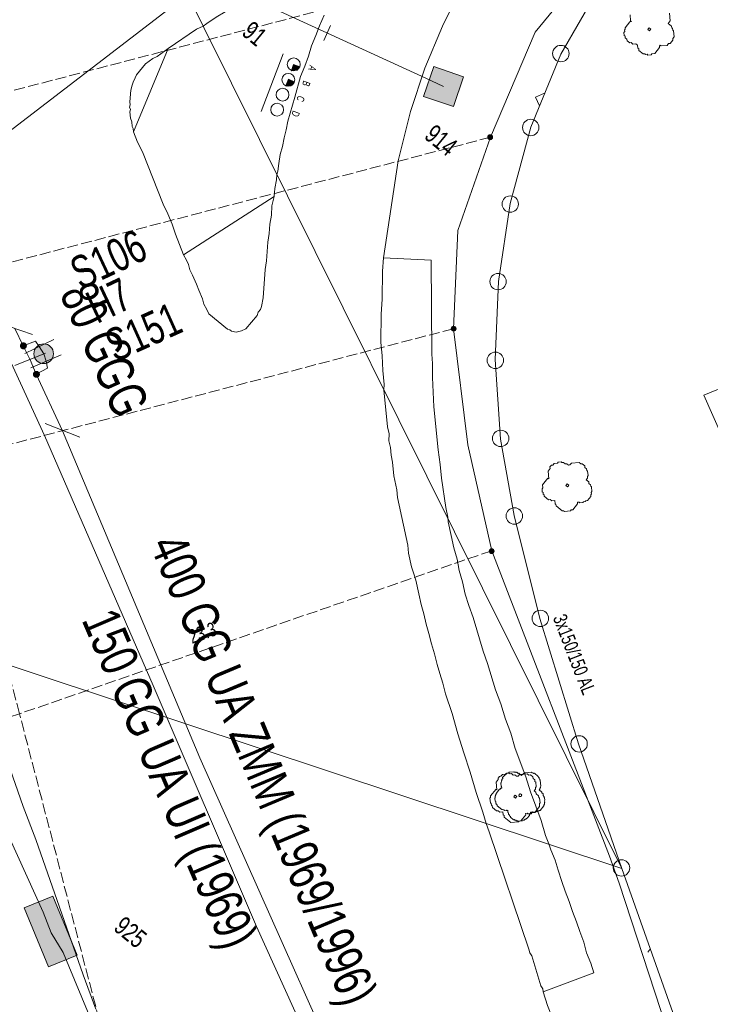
# Model space of a CAD drawing. Header units: metres. Extents: x -740 to 758, y -633 to 854.
# Tile 990 of 1056: x 412 to 438, y 29 to 66. Entities that reach past the tile are written whole.
import ezdxf

# ---------------------------------------------------------------- set-up
doc = ezdxf.new("R2010")
doc.units = ezdxf.units.M
doc.header["$MEASUREMENT"] = 0
doc.linetypes.add('416_125', pattern=[0.5408, 0.416, -0.1248])
for name, color, linetype in [('Gis.LOVION', 7, 'Continuous'), ('Grundkarte.LOVION', 7, 'Continuous'), ('Strom.LOVION', 7, 'Continuous'), ('StromBemass.LOVION', 7, 'Continuous'), ('Telko.LOVION', 7, 'Continuous'), ('Wasser.LOVION', 7, 'Continuous')]:
    doc.layers.add(name, color=color, linetype=linetype)
doc.styles.add('ERSTELLTER_STIL_1', font='arial.ttf')

msp = doc.modelspace()

# ---------------------------------------------------------------- hatches: boundary and pattern name
at = {"layer": 'StromBemass.LOVION', "linetype": 'Continuous', "lineweight": 13}
for points in [[(429.915, 61.769), (429.921, 61.778), (429.927, 61.789), (429.931, 61.799), (429.934, 61.811), (429.936, 61.823), (429.936, 61.834), (429.934, 61.846), (429.931, 61.858), (429.927, 61.868), (429.921, 61.879), (429.914, 61.888), (429.906, 61.897), (429.897, 61.904), (429.887, 61.911), (429.876, 61.916), (429.865, 61.919), (429.853, 61.921), (429.842, 61.922), (429.83, 61.921), (429.818, 61.919), (429.807, 61.915), (429.797, 61.91), (429.787, 61.904), (429.778, 61.896), (429.769, 61.888), (429.763, 61.878), (429.757, 61.868), (429.753, 61.857), (429.75, 61.846), (429.748, 61.834), (429.748, 61.822), (429.75, 61.81), (429.753, 61.799), (429.757, 61.788), (429.763, 61.778), (429.77, 61.768), (429.778, 61.76), (429.787, 61.752), (429.797, 61.746), (429.808, 61.741), (429.819, 61.737), (429.831, 61.735), (429.842, 61.734), (429.854, 61.735), (429.866, 61.737), (429.877, 61.741), (429.888, 61.746), (429.897, 61.752), (429.907, 61.76)], [(428.525, 54.484), (428.531, 54.493), (428.537, 54.504), (428.541, 54.515), (428.544, 54.526), (428.546, 54.538), (428.546, 54.55), (428.544, 54.561), (428.541, 54.573), (428.537, 54.584), (428.531, 54.594), (428.524, 54.604), (428.516, 54.612), (428.507, 54.62), (428.497, 54.626), (428.486, 54.631), (428.475, 54.635), (428.463, 54.637), (428.451, 54.638), (428.44, 54.637), (428.428, 54.635), (428.417, 54.631), (428.406, 54.626), (428.396, 54.62), (428.387, 54.612), (428.379, 54.603), (428.372, 54.594), (428.366, 54.583), (428.362, 54.572), (428.359, 54.561), (428.358, 54.549), (428.358, 54.537), (428.359, 54.525), (428.362, 54.514), (428.367, 54.503), (428.372, 54.493), (428.379, 54.483), (428.387, 54.475), (428.397, 54.467), (428.407, 54.461), (428.417, 54.456), (428.429, 54.452), (428.44, 54.45), (428.452, 54.449), (428.464, 54.45), (428.475, 54.452), (428.487, 54.456), (428.497, 54.461), (428.507, 54.467), (428.516, 54.475)], [(429.971, 46.023), (429.978, 46.032), (429.983, 46.042), (429.987, 46.053), (429.99, 46.064), (429.992, 46.076), (429.992, 46.087), (429.99, 46.099), (429.987, 46.11), (429.983, 46.121), (429.977, 46.131), (429.97, 46.141), (429.962, 46.149), (429.954, 46.156), (429.944, 46.163), (429.933, 46.168), (429.922, 46.171), (429.911, 46.173), (429.899, 46.174), (429.887, 46.173), (429.876, 46.171), (429.865, 46.167), (429.854, 46.162), (429.845, 46.156), (429.836, 46.149), (429.828, 46.14), (429.821, 46.131), (429.815, 46.121), (429.811, 46.11), (429.808, 46.098), (429.807, 46.087), (429.807, 46.075), (429.808, 46.064), (429.811, 46.052), (429.816, 46.042), (429.821, 46.031), (429.828, 46.022), (429.836, 46.014), (429.845, 46.006), (429.855, 46), (429.865, 45.995), (429.877, 45.992), (429.888, 45.989), (429.9, 45.989), (429.911, 45.989), (429.923, 45.992), (429.934, 45.995), (429.944, 46), (429.954, 46.007), (429.963, 46.014)]]:
    msp.add_hatch(color=7, dxfattribs=at).paths.add_polyline_path(points)
at = {"layer": 'Telko.LOVION', "linetype": 'Continuous', "lineweight": 13}
for points in [[(422.278, 64.37), (422.295, 64.357), (422.499, 64.377), (422.605, 64.505), (422.359, 64.599)], [(427.311, 63.384), (428.443, 62.992), (428.834, 64.124), (427.702, 64.516)], [(422.069, 63.788), (422.083, 63.804), (422.115, 63.777), (422.261, 63.792), (422.287, 63.824), (422.317, 63.827), (422.383, 63.907), (422.38, 63.936), (422.164, 64.033)], [(412.109, 32.504), (413.037, 30.26), (414.132, 30.707), (413.203, 32.951)], [(412.109, 32.504), (413.037, 30.26), (414.132, 30.707), (413.203, 32.951)]]:
    msp.add_hatch(color=7, dxfattribs=at).paths.add_polyline_path(points)
at = {"layer": 'Wasser.LOVION', "linetype": 'Continuous', "lineweight": 13}
for points in [[(412.184, 53.808), (412.194, 53.821), (412.202, 53.836), (412.208, 53.851), (412.212, 53.867), (412.214, 53.884), (412.214, 53.901), (412.212, 53.917), (412.207, 53.933), (412.201, 53.949), (412.193, 53.963), (412.183, 53.977), (412.172, 53.989), (412.159, 54), (412.145, 54.009), (412.13, 54.016), (412.114, 54.021), (412.097, 54.024), (412.081, 54.025), (412.064, 54.024), (412.048, 54.02), (412.032, 54.015), (412.017, 54.008), (412.003, 53.999), (411.99, 53.988), (411.978, 53.976), (411.969, 53.963), (411.961, 53.948), (411.955, 53.933), (411.95, 53.916), (411.948, 53.9), (411.949, 53.883), (411.951, 53.867), (411.955, 53.85), (411.961, 53.835), (411.969, 53.82), (411.979, 53.807), (411.99, 53.795), (412.003, 53.784), (412.017, 53.775), (412.033, 53.768), (412.048, 53.763), (412.065, 53.76), (412.082, 53.759), (412.098, 53.76), (412.115, 53.763), (412.13, 53.768), (412.145, 53.776), (412.16, 53.785), (412.172, 53.795)], [(413.143, 53.353), (413.171, 53.391), (413.193, 53.432), (413.21, 53.476), (413.222, 53.522), (413.228, 53.568), (413.228, 53.616), (413.221, 53.662), (413.21, 53.708), (413.192, 53.751), (413.169, 53.793), (413.142, 53.831), (413.109, 53.865), (413.073, 53.895), (413.033, 53.92), (412.99, 53.94), (412.945, 53.954), (412.899, 53.963), (412.852, 53.966), (412.805, 53.963), (412.759, 53.954), (412.714, 53.939), (412.672, 53.919), (412.632, 53.893), (412.596, 53.863), (412.564, 53.829), (412.536, 53.791), (412.514, 53.749), (412.497, 53.705), (412.485, 53.66), (412.479, 53.613), (412.479, 53.566), (412.485, 53.519), (412.497, 53.474), (412.515, 53.43), (412.538, 53.389), (412.565, 53.351), (412.598, 53.317), (412.634, 53.287), (412.674, 53.262), (412.717, 53.242), (412.761, 53.227), (412.808, 53.219), (412.855, 53.216), (412.902, 53.219), (412.948, 53.228), (412.993, 53.243), (413.035, 53.263), (413.075, 53.288), (413.111, 53.318)], [(412.679, 52.722), (412.689, 52.735), (412.697, 52.75), (412.703, 52.766), (412.707, 52.782), (412.709, 52.798), (412.709, 52.815), (412.707, 52.831), (412.703, 52.848), (412.697, 52.863), (412.689, 52.878), (412.679, 52.891), (412.667, 52.903), (412.654, 52.914), (412.64, 52.923), (412.625, 52.93), (412.609, 52.935), (412.593, 52.938), (412.576, 52.939), (412.56, 52.938), (412.543, 52.934), (412.528, 52.929), (412.513, 52.922), (412.499, 52.913), (412.486, 52.903), (412.474, 52.89), (412.465, 52.877), (412.457, 52.862), (412.451, 52.847), (412.446, 52.831), (412.444, 52.814), (412.444, 52.797), (412.447, 52.781), (412.451, 52.765), (412.457, 52.749), (412.465, 52.735), (412.475, 52.721), (412.486, 52.709), (412.499, 52.699), (412.513, 52.69), (412.528, 52.683), (412.544, 52.678), (412.561, 52.675), (412.577, 52.674), (412.594, 52.675), (412.61, 52.678), (412.626, 52.683), (412.641, 52.69), (412.655, 52.699), (412.668, 52.71)]]:
    msp.add_hatch(color=7, dxfattribs=at).paths.add_polyline_path(points)

# ---------------------------------------------------------------- linework, layer by layer
at = {"layer": 'Gis.LOVION', "color": 44, "linetype": 'Continuous', "lineweight": 18}
for points in [[(431.392, 36.148), (431.379, 36.132), (431.382, 36.103), (431.342, 36.055), (431.345, 36.026), (431.253, 35.913), (431.223, 35.91), (431.197, 35.878), (431.168, 35.875), (431.141, 35.843), (431.083, 35.837), (431.07, 35.821), (430.894, 35.804), (430.878, 35.817), (430.849, 35.814), (430.816, 35.841), (430.787, 35.838), (430.755, 35.864), (430.726, 35.861), (430.613, 35.954), (430.61, 35.983), (430.578, 36.01), (430.575, 36.039), (430.543, 36.065), (430.537, 36.124), (430.521, 36.137), (430.513, 36.225), (430.5, 36.209), (430.47, 36.206), (430.454, 36.219), (430.396, 36.213), (430.364, 36.24), (430.334, 36.237), (430.318, 36.25), (430.289, 36.247), (430.112, 36.393), (430.109, 36.422), (430.077, 36.448), (430.074, 36.478), (430.058, 36.491), (430.053, 36.549), (430.036, 36.563), (430.025, 36.68), (430.038, 36.696), (430.033, 36.754), (430.046, 36.77), (430.043, 36.8), (430.069, 36.832), (430.066, 36.861), (430.198, 37.022), (430.228, 37.025), (430.254, 37.057), (430.283, 37.06), (430.278, 37.118), (430.262, 37.131), (430.25, 37.248), (430.263, 37.265), (430.261, 37.294), (430.274, 37.31), (430.271, 37.339), (430.284, 37.355), (430.281, 37.385), (430.321, 37.433), (430.318, 37.462), (430.41, 37.574), (430.44, 37.577), (430.479, 37.626), (430.538, 37.631), (430.564, 37.663), (430.74, 37.681), (430.756, 37.667), (430.815, 37.673), (430.831, 37.66), (430.86, 37.663), (430.908, 37.623), (430.937, 37.626), (431.034, 37.547), (431.06, 37.579), (431.09, 37.582), (431.116, 37.614), (431.145, 37.617), (431.172, 37.649), (431.406, 37.672), (431.438, 37.645), (431.467, 37.648), (431.499, 37.622), (431.529, 37.625), (431.673, 37.506), (431.676, 37.477), (431.708, 37.45), (431.711, 37.421), (431.727, 37.408), (431.73, 37.378), (431.746, 37.365), (431.769, 37.131), (431.756, 37.115), (431.759, 37.086), (431.732, 37.053), (431.735, 37.024), (431.709, 36.992), (431.805, 36.913), (431.808, 36.884), (431.856, 36.844), (431.862, 36.785), (431.878, 36.772), (431.881, 36.743), (431.897, 36.73), (431.9, 36.7), (431.916, 36.687), (431.924, 36.599), (431.911, 36.583), (431.917, 36.525), (431.904, 36.509), (431.909, 36.45), (431.883, 36.418), (431.886, 36.389), (431.741, 36.212), (431.711, 36.209), (431.698, 36.193), (431.669, 36.19), (431.656, 36.174), (431.597, 36.168), (431.584, 36.152), (431.467, 36.141), (431.451, 36.154)], [(431.023, 36.748), (430.965, 36.742), (430.933, 36.768), (430.946, 36.784), (430.93, 36.798), (430.943, 36.814), (430.956, 36.83), (430.969, 36.846), (430.985, 36.833), (430.999, 36.849), (431.047, 36.809), (431.034, 36.793), (431.036, 36.764)]]:
    msp.add_lwpolyline(points, close=True, dxfattribs=at)
at = {"layer": 'Grundkarte.LOVION', "color": 8, "linetype": 'Continuous', "lineweight": 18}
for points in [[(384.897, 135.639), (388.733, 126.941), (390.656, 122.991), (391.364, 121.494), (434.853, 34.004), (398.717, 45.988), (394.019, 47.479), (368.093, 94.096)], [(384.897, 135.639), (388.733, 126.941), (390.656, 122.991), (391.364, 121.494), (434.853, 34.004), (398.717, 45.988), (394.019, 47.479), (368.093, 94.096)], [(434.023, 67.587), (432.533, 64.988), (431.385, 62.216), (430.606, 59.302), (430.158, 56.333), (430.034, 53.365), (430.241, 50.341), (430.761, 47.436), (431.736, 43.512), (433.207, 38.749), (434.853, 34.004), (391.364, 121.494)], [(434.023, 67.587), (432.533, 64.988), (431.385, 62.216), (430.606, 59.302), (430.158, 56.333), (430.034, 53.365), (430.241, 50.341), (430.761, 47.436), (431.736, 43.512), (433.207, 38.749), (434.853, 34.004), (391.364, 121.494)], [(424.171, 67.983), (421.95, 68.032), (421.229, 67.548), (420.836, 67.332), (419.754, 66.606), (419.42, 66.396), (419.06, 66.154), (418.922, 66.051)], [(445.595, 3.636), (442.076, 13.637), (439.752, 20.178), (434.853, 34.004), (433.207, 38.749), (431.736, 43.512), (430.761, 47.436), (430.241, 50.341), (430.034, 53.365), (430.158, 56.333), (430.606, 59.302), (431.385, 62.216), (432.533, 64.988), (434.023, 67.587)], [(425.784, 57.235), (426.339, 60.925), (426.806, 62.803), (427.354, 64.452), (428.025, 66.055), (428.666, 67.359)], [(423.521, 66.472), (423.353, 66.071), (423.212, 65.702), (423.044, 65.302), (422.935, 64.907), (422.794, 64.538), (422.626, 64.138), (422.408, 63.348), (422.142, 62.435), (422.086, 62.105), (421.998, 61.801), (421.941, 61.47), (421.853, 61.166), (421.796, 60.835), (421.767, 60.537), (421.719, 60.414), (421.71, 60.206), (421.654, 59.875), (421.624, 59.577), (421.541, 59.214), (421.517, 58.857), (421.461, 58.526), (421.436, 58.169), (421.38, 57.839), (421.332, 57.125), (421.275, 56.794), (421.203, 55.723), (421.146, 55.392), (421.099, 55.27), (421.02, 55.173), (420.973, 55.05), (420.55, 54.536), (420.38, 54.46), (420.178, 54.411), (419.997, 54.452), (419.933, 54.505), (419.842, 54.526), (419.135, 55.107), (419.059, 55.277), (418.951, 55.473), (418.902, 55.675), (418.751, 56.015), (418.669, 56.244), (418.518, 56.584), (418.41, 56.78), (418.36, 56.982), (418.285, 57.152), (418.177, 57.348), (417.863, 58.145), (417.737, 58.517), (417.58, 58.916), (417.397, 59.282), (416.611, 61.274), (416.427, 61.64), (416.27, 62.039), (416.259, 62.156), (416.221, 62.241), (416.204, 62.416), (416.16, 62.56), (416.137, 62.794), (416.158, 62.885), (416.12, 62.97), (416.141, 63.06), (416.129, 63.177), (416.174, 63.625), (416.215, 63.807), (416.263, 63.929), (416.336, 64.084), (416.383, 64.207), (416.727, 64.625), (417.002, 64.829), (417.172, 64.905), (417.585, 65.211)], [(418.922, 66.051), (418.667, 65.938), (417.585, 65.211)], [(416.27, 62.039), (417.585, 65.211)], [(431.721, 63.017), (431.569, 63.357), (431.909, 63.509)], [(418.177, 57.348), (421.624, 59.577)], [(425.784, 57.235), (425.745, 56.729), (425.731, 55.663), (425.697, 55.098), (425.683, 54.033), (425.735, 53.506), (425.76, 52.947), (425.811, 52.42), (425.802, 52.212), (425.939, 50.807), (425.994, 50.546), (425.991, 50.28), (426.046, 50.019), (426.075, 49.727), (426.13, 49.466), (426.181, 48.939), (426.291, 48.418), (426.32, 48.125), (426.705, 46.301), (426.734, 46.008), (426.844, 45.487), (426.925, 45.258), (427.012, 44.971), (427.123, 44.45), (427.221, 44.046), (427.314, 43.7), (427.413, 43.296), (427.506, 42.95), (427.604, 42.546), (427.729, 42.174), (427.828, 41.77), (427.921, 41.425), (428.046, 41.053), (428.144, 40.648), (428.395, 39.904), (428.618, 39.128), (428.836, 38.411), (429.086, 37.667), (429.31, 36.891), (429.56, 36.147), (429.691, 35.716)], [(423.54, -23.199), (418.208, -10.686), (408.919, 11.164), (401.84, 27.643), (401.193, 27.314), (399.856, 30.405), (397.946, 34.829), (394.894, 41.86), (392.317, 42.525), (388.103, 43.295), (394.019, 47.479), (398.717, 45.988), (434.853, 34.004), (439.752, 20.178), (442.076, 13.637), (445.595, 3.636)], [(418.208, -10.686), (408.919, 11.164), (401.84, 27.643), (401.193, 27.314), (399.856, 30.405), (397.946, 34.829), (394.894, 41.86), (392.317, 42.525), (388.103, 43.295), (394.019, 47.479), (398.717, 45.988), (434.853, 34.004), (439.752, 20.178), (442.076, 13.637), (445.595, 3.636)], [(410.018, 42.246), (410.268, 41.502), (412.072, 36.358), (412.549, 35.104), (414.352, 29.96), (414.835, 28.648)], [(429.691, 35.716), (429.81, 35.403), (431.31, 30.938), (431.354, 30.795), (431.424, 30.684), (431.773, 29.535), (431.843, 29.424), (431.854, 29.307), (432.023, 28.791), (432.218, 28.308), (432.354, 27.819), (432.549, 27.336), (432.686, 26.846), (432.855, 26.331), (433.017, 25.874), (433.186, 25.358), (433.349, 24.902), (433.518, 24.386), (433.843, 23.472), (435.826, 24.05), (443.098, 3.481), (443.799, 1.451)], [(435.923, 30.917), (435.844, 30.82)]]:
    msp.add_lwpolyline(points, dxfattribs=at)
at = {"layer": 'Grundkarte.LOVION', "color": 253, "linetype": 'Continuous', "lineweight": 18}
for points in [[(445.595, 3.636), (442.076, 13.637), (439.752, 20.178), (434.853, 34.004), (433.207, 38.749), (431.736, 43.512), (430.761, 47.436), (430.241, 50.341), (430.034, 53.365), (430.158, 56.333), (430.606, 59.302), (431.385, 62.216), (432.533, 64.988), (434.023, 67.587)], [(410.268, 41.502), (412.072, 36.358), (412.549, 35.104), (414.352, 29.96), (414.835, 28.648)]]:
    msp.add_lwpolyline(points, dxfattribs=at)
at = {"layer": 'Grundkarte.LOVION', "color": 9, "linetype": 'Continuous', "lineweight": 18}
msp.add_lwpolyline([(436.666, 66.545), (436.695, 66.252), (436.616, 66.156), (436.744, 66.05), (436.75, 65.992), (436.782, 65.965), (436.788, 65.907), (436.82, 65.88), (436.843, 65.646), (436.79, 65.582), (436.796, 65.523), (436.69, 65.395), (436.632, 65.389), (436.579, 65.325), (436.345, 65.302), (436.312, 65.328), (436.286, 65.296), (436.292, 65.237), (436.107, 65.013), (435.99, 65.001), (435.963, 64.969), (435.846, 64.957), (435.814, 64.984), (435.756, 64.978), (435.723, 65.005), (435.665, 64.999), (435.504, 65.131), (435.498, 65.189), (435.466, 65.216), (435.455, 65.333), (435.391, 65.386), (435.273, 65.374), (435.209, 65.427), (435.151, 65.421), (435.054, 65.501), (435.049, 65.559), (434.984, 65.612), (434.979, 65.671), (434.946, 65.697), (434.935, 65.814), (434.961, 65.846), (434.956, 65.905), (434.982, 65.937), (434.976, 65.996), (435.161, 66.221), (435.22, 66.226), (435.188, 66.253), (435.165, 66.487)], dxfattribs=at)
for points in [[(435.93, 65.911), (435.904, 65.879), (435.84, 65.932), (435.866, 65.964), (435.892, 65.996), (435.957, 65.944)], [(433.166, 47.937), (433.171, 47.879), (432.986, 47.654), (432.928, 47.648), (432.901, 47.616), (432.667, 47.593), (432.635, 47.619), (432.577, 47.614), (432.352, 47.798), (432.346, 47.857), (432.314, 47.883), (432.302, 48.001), (432.185, 47.989), (432.121, 48.042), (432.062, 48.036), (431.902, 48.168), (431.896, 48.227), (431.864, 48.253), (431.858, 48.312), (431.826, 48.338), (431.815, 48.455), (431.841, 48.487), (431.829, 48.605), (432.041, 48.862), (432.073, 48.835), (432.044, 49.128), (432.124, 49.224), (432.118, 49.283), (432.171, 49.347), (432.229, 49.353), (432.282, 49.417), (432.399, 49.429), (432.426, 49.461), (432.543, 49.472), (432.575, 49.446), (432.633, 49.452), (432.698, 49.399), (432.756, 49.405), (432.82, 49.352), (432.879, 49.357), (432.932, 49.422), (433.225, 49.45), (433.289, 49.397), (433.347, 49.403), (433.444, 49.324), (433.45, 49.265), (433.514, 49.213), (433.52, 49.154), (433.552, 49.128), (433.569, 48.952), (433.542, 48.92), (433.548, 48.861), (433.495, 48.797), (433.592, 48.718), (433.597, 48.659), (433.662, 48.606), (433.667, 48.548), (433.7, 48.521), (433.717, 48.346), (433.69, 48.314), (433.696, 48.255), (433.67, 48.223), (433.675, 48.164), (433.543, 48.004), (433.485, 47.998), (433.458, 47.966), (433.4, 47.96), (433.373, 47.928), (433.256, 47.917), (433.224, 47.943)], [(432.81, 48.553), (432.783, 48.521), (432.719, 48.573), (432.746, 48.605), (432.772, 48.638), (432.836, 48.585)], [(431.19, 36.099), (431.196, 36.04), (431.011, 35.815), (430.952, 35.81), (430.926, 35.778), (430.633, 35.749), (430.376, 35.96), (430.37, 36.019), (430.338, 36.045), (430.327, 36.162), (430.21, 36.151), (430.145, 36.204), (430.087, 36.198), (429.926, 36.33), (429.92, 36.389), (429.888, 36.415), (429.883, 36.474), (429.85, 36.5), (429.833, 36.676), (429.86, 36.708), (429.854, 36.766), (430.065, 37.023), (430.097, 36.997), (430.069, 37.29), (430.148, 37.386), (430.142, 37.445), (430.195, 37.509), (430.254, 37.515), (430.307, 37.579), (430.424, 37.591), (430.45, 37.623), (430.567, 37.634), (430.599, 37.608), (430.658, 37.613), (430.722, 37.561), (430.781, 37.566), (430.845, 37.514), (430.904, 37.519), (430.956, 37.584), (431.249, 37.612), (431.313, 37.559), (431.372, 37.565), (431.468, 37.486), (431.474, 37.427), (431.538, 37.374), (431.544, 37.316), (431.576, 37.289), (431.593, 37.114), (431.567, 37.082), (431.573, 37.023), (431.52, 36.959), (431.584, 36.906), (431.59, 36.847), (431.686, 36.768), (431.692, 36.71), (431.724, 36.683), (431.741, 36.508), (431.715, 36.475), (431.726, 36.358), (431.541, 36.133), (431.424, 36.122), (431.398, 36.09), (431.281, 36.078), (431.249, 36.105)], [(430.834, 36.714), (430.808, 36.682), (430.744, 36.735), (430.77, 36.767), (430.797, 36.799), (430.861, 36.747)]]:
    msp.add_lwpolyline(points, close=True, dxfattribs=at)
at = {"layer": 'Grundkarte.LOVION', "color": 253, "linetype": 'Continuous', "lineweight": 18}
for points in [[(433.793, 30.029), (431.854, 29.307), (431.843, 29.424), (431.773, 29.535), (431.424, 30.684), (431.354, 30.795), (431.31, 30.938), (429.81, 35.403), (429.691, 35.716), (429.56, 36.147), (429.31, 36.891), (429.086, 37.667), (428.836, 38.411), (428.618, 39.128), (428.395, 39.904), (428.144, 40.648), (428.046, 41.053), (427.921, 41.425), (427.828, 41.77), (427.729, 42.174), (427.604, 42.546), (427.506, 42.95), (427.413, 43.296), (427.314, 43.7), (427.221, 44.046), (427.123, 44.45), (427.012, 44.971), (426.925, 45.258), (426.844, 45.487), (426.734, 46.008), (426.705, 46.301), (426.32, 48.125), (426.291, 48.418), (426.181, 48.939), (426.13, 49.466), (426.075, 49.727), (426.046, 50.019), (425.991, 50.28), (425.994, 50.546), (425.939, 50.807), (425.802, 52.212), (425.811, 52.42), (425.76, 52.947), (425.735, 53.506), (425.683, 54.033), (425.697, 55.098), (425.731, 55.663), (425.745, 56.729), (425.784, 57.235), (427.595, 57.146), (427.62, 53.572), (427.654, 53.221), (427.647, 52.688), (427.697, 51.57), (427.858, 49.93), (427.941, 49.377), (427.993, 48.85), (428.16, 47.743), (428.227, 47.366), (428.244, 47.19), (428.354, 46.669), (428.458, 46.206), (428.589, 45.775), (428.661, 45.339), (428.792, 44.909), (428.896, 44.446), (429.027, 44.015), (429.19, 43.558), (429.582, 42.267), (429.745, 41.81), (430.05, 40.805), (430.251, 40.263), (430.425, 39.689), (430.626, 39.147), (430.8, 38.573), (431.202, 37.489), (431.376, 36.915), (431.778, 35.831), (431.952, 35.257), (432.072, 34.944), (432.153, 34.715), (432.31, 34.317), (432.435, 33.945), (432.566, 33.514), (432.691, 33.142), (432.848, 32.744), (432.973, 32.372), (433.13, 31.974), (433.255, 31.602), (433.413, 31.203), (433.511, 30.799), (433.668, 30.401)], [(441.647, 43.712), (437.969, 52.013), (439.021, 52.441), (442.731, 44.114)]]:
    msp.add_lwpolyline(points, close=True, dxfattribs=at)
at = {"layer": 'Grundkarte.LOVION', "color": 9, "linetype": 'Continuous', "lineweight": 18}
for centre, radius in [((432.532, 65.012), 0.313), ((431.387, 62.199), 0.312), ((430.606, 59.286), 0.312), ((430.144, 56.335), 0.312), ((430.041, 53.341), 0.314), ((430.24, 50.369), 0.313), ((430.763, 47.417), 0.312), ((431.753, 43.52), 0.313), ((433.228, 38.747), 0.311), ((434.84, 34.026), 0.313)]:
    msp.add_circle(centre, radius, dxfattribs=at)
at = {"layer": 'Strom.LOVION', "color": 150, "linetype": 'Continuous', "lineweight": 18}
msp.add_lwpolyline([(434.64, 69.583), (431.55, 65.823), (429.857, 61.83), (428.608, 58.279), (428.441, 54.539), (428.991, 50.13), (429.902, 46.096), (434.378, 34.475), (434.745, 33.447), (437.693, 24.454), (438.633, 21.797), (439.347, 19.784), (439.947, 19.99)], dxfattribs=at)
at = {"layer": 'StromBemass.LOVION', "color": 7, "linetype": '416_125', "lineweight": 13}
for points in [[(425.817, -13.386), (419.725, 9.929), (419.057, 12.524), (411.933, 39.891), (409.391, 49.573), (407.722, 56.06), (405.228, 65.54), (394.172, 91.562), (394.094, 91.761), (392.37, 95.79), (392.307, 95.976), (390.965, 99.125), (390.751, 99.651), (389.901, 101.696), (388.199, 105.652), (386.642, 109.328)], [(434.64, 69.583), (406.106, 62.153)], [(429.857, 61.83), (407.722, 56.06)], [(428.441, 54.539), (409.391, 49.573)], [(429.902, 46.096), (411.933, 39.891), (407.887, 38.505)]]:
    msp.add_lwpolyline(points, dxfattribs=at)
at = {"layer": 'StromBemass.LOVION', "color": 7, "linetype": 'Continuous', "lineweight": 13}
for centre, radius in [((429.842, 61.828), 0.0939), ((428.452, 54.543), 0.0943), ((429.899, 46.081), 0.0926)]:
    msp.add_circle(centre, radius, dxfattribs=at)
at = {"layer": 'Telko.LOVION', "color": 1, "linetype": 'Continuous', "lineweight": 18}
msp.add_lwpolyline([(428.072, 63.754), (427.391, 64.072), (419.887, 67.52), (419.456, 68.143), (418.852, 67.67), (403.099, 55.579), (402.505, 55.151), (402.811, 54.442), (412.834, 32.339), (413.132, 31.555), (413.59, 30.802), (428.71, -5.64), (429.22, -6.329), (429.548, -7.11), (431, -10.322), (431.12, -10.798)], dxfattribs=at)
at = {"layer": 'Telko.LOVION', "color": 7, "linetype": 'Continuous', "lineweight": 13}
for points in [[(423.512, 65.51), (423.766, 66.082)], [(421.965, 65.004), (421.131, 62.809)]]:
    msp.add_lwpolyline(points, dxfattribs=at)
for points in [[(422.278, 64.37), (422.359, 64.599), (422.605, 64.505), (422.499, 64.377), (422.295, 64.357)], [(427.311, 63.384), (427.702, 64.516), (428.834, 64.124), (428.443, 62.992)], [(427.311, 63.384), (427.702, 64.516), (428.834, 64.124), (428.443, 62.992)], [(422.069, 63.788), (422.164, 64.033), (422.38, 63.936), (422.383, 63.907), (422.317, 63.827), (422.287, 63.824), (422.261, 63.792), (422.115, 63.777), (422.083, 63.804)], [(412.109, 32.504), (413.203, 32.951), (414.132, 30.707), (413.037, 30.26)], [(412.109, 32.504), (413.203, 32.951), (414.132, 30.707), (413.037, 30.26)]]:
    msp.add_lwpolyline(points, close=True, dxfattribs=at)
for centre, radius in [((422.369, 64.6), 0.245), ((422.165, 64.014), 0.245), ((421.942, 63.448), 0.244), ((421.736, 62.877), 0.245)]:
    msp.add_circle(centre, radius, dxfattribs=at)
at = {"layer": 'Wasser.LOVION', "color": 150, "linetype": 'Continuous', "lineweight": 18}
msp.add_lwpolyline([(385.351, 111.95), (388.217, 104.561), (391.98, 95.087), (395.036, 87.863), (399.446, 78.585), (400.977, 75.469), (404.018, 69.308), (407.599, 62.004), (408.41, 60.206), (411.04, 54.463), (412.879, 50.476), (417.015, 40.964), (420.955, 31.803), (424.876, 23.142), (426.941, 18.645), (427.031, 18.328), (427.199, 17.975), (429.886, 11.351), (432.797, 4.247), (436.639, -5.426), (437.067, -6.774)], dxfattribs=at)
at = {"layer": 'Wasser.LOVION', "color": 7, "linetype": 'Continuous', "lineweight": 13}
for points in [[(412.429, 54.318), (411.084, 54.778)], [(412.072, 53.885), (412.543, 54.063), (412.68, 53.87), (412.855, 53.592), (412.942, 53.305), (412.997, 53.044), (412.562, 52.809)], [(413.245, 54.132), (412.13, 53.595)], [(412.926, 53.613), (411.76, 53.145)], [(413.523, 53.554), (412.36, 53.056)], [(414.229, 50.416), (412.907, 50.937)]]:
    msp.add_lwpolyline(points, dxfattribs=at)
at = {"layer": 'Wasser.LOVION', "color": 94, "linetype": 'Continuous', "lineweight": 18}
for points in [[(411.756, 54.548), (412.072, 53.885), (412.345, 53.364), (412.562, 52.809), (413.57, 50.662)], [(437.463, -6.292), (433.816, 3.194), (429.249, 14.54), (426.418, 21.121), (418.792, 38.212), (413.57, 50.662)]]:
    msp.add_lwpolyline(points, dxfattribs=at)
at = {"layer": 'Wasser.LOVION', "color": 7, "linetype": 'Continuous', "lineweight": 13}
msp.add_circle((412.853, 53.591), 0.375, dxfattribs=at)

# ---------------------------------------------------------------- texts
at = {"layer": 'Strom.LOVION', "color": 150, "linetype": 'Continuous', "lineweight": 18, "insert": (432.213, 43.541), "char_height": 0.53354, "attachment_point": 7, "rotation": 291.2472, "style": 'ERSTELLTER_STIL_1'}
msp.add_mtext('{\\A1;\\W0.69470x;3x150/150 AL }', dxfattribs=at)
at = {"layer": 'StromBemass.LOVION', "color": 7, "linetype": 'Continuous', "lineweight": 13, "insert": (418.497, 42.545), "char_height": 0.53356, "attachment_point": 7, "rotation": 19.2471, "style": 'ERSTELLTER_STIL_1'}
msp.add_mtext('{\\A1;\\W0.71555x;23.3}', dxfattribs=at)
at = {"layer": 'Telko.LOVION', "color": 7, "linetype": 'Continuous', "lineweight": 13, "attachment_point": 7, "style": 'ERSTELLTER_STIL_1'}
for s, insert, char_height, rotation in [('{\\A1;\\W0.71559x;91}', (420.343, 65.739), 0.7114, 320.5826), ('{\\A1;\\W0.70987x;A}', (422.977, 64.588), 0.28316, 249.6375), ('{\\A1;\\W0.71541x;B}', (422.746, 64.003), 0.28311, 249.6339), ('{\\A1;\\W0.71588x;C}', (422.532, 63.437), 0.28311, 249.6339), ('{\\A1;\\W0.71594x;D}', (422.343, 62.862), 0.28311, 249.6339), ('{\\A1;\\W0.71560x;914}', (427.287, 61.808), 0.71138, 320.5866), ('{\\A1;\\W0.71561x;925}', (415.468, 31.675), 0.71137, 320.5859)]:
    msp.add_mtext(s, dxfattribs=dict(at, insert=insert, char_height=char_height, rotation=rotation))
at = {"layer": 'Wasser.LOVION', "color": 7, "linetype": 'Continuous', "lineweight": 13, "attachment_point": 7, "style": 'ERSTELLTER_STIL_1'}
for s, insert, char_height, rotation in [('{\\A1;\\W0.71560x;S106}', (414.271, 55.988), 1.24493, 25.2423), ('{\\A1;\\W0.71558x;80 GGG}', (413.423, 55.871), 1.4228, 294.2455), ('{\\A1;\\W0.71563x;H7}', (414.876, 54.715), 1.24491, 25.2401), ('{\\A1;\\W0.71561x;S151}', (415.583, 53.241), 1.24492, 24.2412)]:
    msp.add_mtext(s, dxfattribs=dict(at, insert=insert, char_height=char_height, rotation=rotation))
at = {"layer": 'Wasser.LOVION', "color": 94, "linetype": 'Continuous', "lineweight": 18, "insert": (416.481, 46.152), "char_height": 1.42278, "attachment_point": 7, "rotation": 292.7488, "style": 'ERSTELLTER_STIL_1'}
msp.add_mtext('{\\A1;\\W0.71855x;400 GG UA ZMM (1969/1996)}', dxfattribs=at)
at = {"layer": 'Wasser.LOVION', "color": 150, "linetype": 'Continuous', "lineweight": 18, "insert": (413.891, 43.295), "char_height": 1.42277, "attachment_point": 7, "rotation": 293.2452, "style": 'ERSTELLTER_STIL_1'}
msp.add_mtext('{\\A1;\\W0.71973x;150 GG UA UI (1969)}', dxfattribs=at)

doc.saveas('drawing.dxf')
